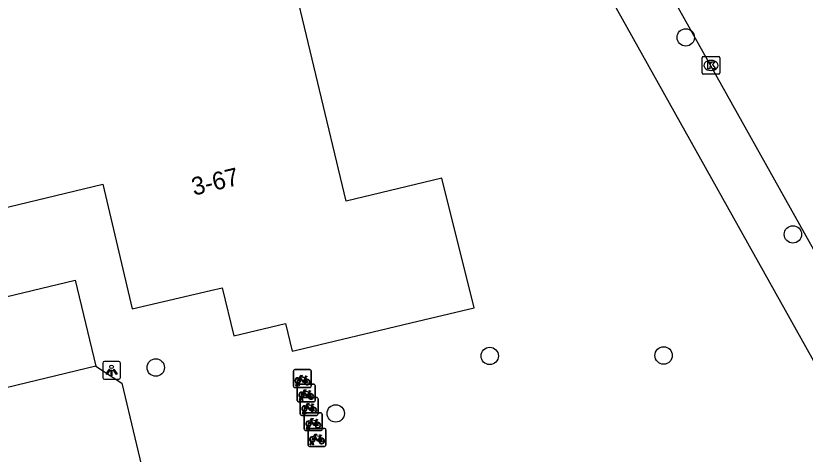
# Model space of a CAD drawing. Extents: x 158038 to 159242, y 380133 to 381214.
# Drawn here: x 158748.37 to 158792.72, y 380635.01 to 380659.61 of the extents above; entities that cross this region are included whole.
import ezdxf

# ---------------------------------------------------------------- set-up
doc = ezdxf.new("R2010")
doc.units = 0
for name, color, linetype in [('IMGEO_Boom', 7, 'Continuous'), ('IMGEO_Fietsenrek', 7, 'Continuous'), ('IMGEO_Kolk', 7, 'Continuous'), ('IMGEO_Lichtpunt', 7, 'Continuous'), ('IMGEO_Pand', 7, 'Continuous'), ('IMGEO_Pand_nummerreeks', 7, 'Continuous'), ('IMGEO_Parkeervlak_open', 7, 'Continuous'), ('IMGEO_Rijbaan_lokaal_gesloten', 7, 'Continuous'), ('IMGEO_Rijbaan_lokaal_open', 7, 'Continuous'), ('IMGEO_Voetpad_open', 7, 'Continuous')]:
    doc.layers.add(name, color=color, linetype=linetype)

msp = doc.modelspace()

# ---------------------------------------------------------------- linework, layer by layer
at = {"layer": 'IMGEO_Boom'}
for centre in [(158786.01, 380658.397), (158792.026, 380647.343), (158774.997, 380640.525), (158784.763, 380640.551), (158756.235, 380639.874), (158766.344, 380637.298)]:
    msp.add_circle(centre, 0.489, dxfattribs=at)
at = {"layer": 'IMGEO_Fietsenrek'}
for p, q in [((158763.972, 380638.83), (158763.972, 380639.671)), ((158763.972, 380639.671), (158763.972, 380638.83)), ((158764.047, 380639.755), (158764.888, 380639.755)), ((158764.888, 380639.755), (158764.047, 380639.755)), ((158764.972, 380639.68), (158764.972, 380638.839)), ((158764.972, 380638.839), (158764.972, 380639.68)), ((158764.659, 380639.304), (158764.695, 380639.209)), ((158764.897, 380638.755), (158764.056, 380638.755)), ((158764.056, 380638.755), (158764.897, 380638.755)), ((158764.099, 380638.839), (158764.138, 380638.999)), ((158764.133, 380638.839), (158764.099, 380638.839)), ((158764.168, 380638.987), (158764.133, 380638.839)), ((158764.184, 380638.024), (158764.184, 380638.865)), ((158764.184, 380638.865), (158764.184, 380638.024)), ((158764.21, 380639.011), (158764.209, 380639.015)), ((158764.251, 380638.839), (158764.217, 380638.981)), ((158764.241, 380639.022), (158764.242, 380639.015)), ((158764.249, 380638.985), (158764.284, 380638.839)), ((158764.284, 380638.839), (158764.251, 380638.839)), ((158764.259, 380638.949), (158765.1, 380638.949)), ((158765.1, 380638.949), (158764.259, 380638.949)), ((158765.184, 380638.874), (158765.184, 380638.033)), ((158765.184, 380638.033), (158765.184, 380638.874)), ((158764.871, 380638.498), (158764.907, 380638.403)), ((158765.109, 380637.949), (158764.268, 380637.949)), ((158764.268, 380637.949), (158765.109, 380637.949)), ((158764.311, 380638.033), (158764.35, 380638.193)), ((158764.345, 380638.033), (158764.311, 380638.033)), ((158764.38, 380638.181), (158764.345, 380638.033)), ((158764.351, 380637.263), (158764.351, 380638.104)), ((158764.351, 380638.104), (158764.351, 380637.263)), ((158764.422, 380638.205), (158764.421, 380638.209)), ((158764.426, 380638.188), (158765.267, 380638.188)), ((158765.267, 380638.188), (158764.426, 380638.188)), ((158764.463, 380638.033), (158764.429, 380638.175)), ((158764.453, 380638.216), (158764.454, 380638.209)), ((158764.461, 380638.179), (158764.496, 380638.033)), ((158764.496, 380638.033), (158764.463, 380638.033)), ((158765.351, 380638.113), (158765.351, 380637.272)), ((158765.351, 380637.272), (158765.351, 380638.113)), ((158764.478, 380637.272), (158764.517, 380637.432)), ((158764.547, 380637.42), (158764.512, 380637.272)), ((158764.589, 380637.444), (158764.588, 380637.448)), ((158764.63, 380637.272), (158764.596, 380637.414)), ((158764.62, 380637.455), (158764.621, 380637.448)), ((158764.628, 380637.418), (158764.663, 380637.272)), ((158765.038, 380637.737), (158765.074, 380637.642)), ((158765.276, 380637.188), (158764.435, 380637.188)), ((158764.435, 380637.188), (158765.276, 380637.188)), ((158764.512, 380637.272), (158764.478, 380637.272)), ((158764.577, 380636.409), (158764.577, 380637.25)), ((158764.577, 380637.25), (158764.577, 380636.409)), ((158764.663, 380637.272), (158764.63, 380637.272)), ((158764.652, 380637.334), (158765.493, 380637.334)), ((158765.493, 380637.334), (158764.652, 380637.334)), ((158765.577, 380637.259), (158765.577, 380636.418)), ((158765.577, 380636.418), (158765.577, 380637.259)), ((158764.704, 380636.418), (158764.743, 380636.578)), ((158764.773, 380636.566), (158764.738, 380636.418)), ((158764.815, 380636.59), (158764.814, 380636.594)), ((158764.856, 380636.418), (158764.822, 380636.56)), ((158764.846, 380636.601), (158764.847, 380636.594)), ((158764.854, 380636.564), (158764.889, 380636.418)), ((158765.264, 380636.883), (158765.3, 380636.788)), ((158765.502, 380636.334), (158764.661, 380636.334)), ((158764.661, 380636.334), (158765.502, 380636.334)), ((158764.738, 380636.418), (158764.704, 380636.418)), ((158764.787, 380635.527), (158764.787, 380636.368)), ((158764.787, 380636.368), (158764.787, 380635.527)), ((158764.889, 380636.418), (158764.856, 380636.418)), ((158764.862, 380636.452), (158765.703, 380636.452)), ((158765.703, 380636.452), (158764.862, 380636.452)), ((158765.787, 380636.377), (158765.787, 380635.536)), ((158765.787, 380635.536), (158765.787, 380636.377)), ((158764.914, 380635.536), (158764.953, 380635.696)), ((158764.983, 380635.684), (158764.948, 380635.536)), ((158765.025, 380635.708), (158765.024, 380635.712)), ((158765.066, 380635.536), (158765.032, 380635.678)), ((158765.056, 380635.719), (158765.057, 380635.712)), ((158765.064, 380635.682), (158765.099, 380635.536)), ((158765.474, 380636.001), (158765.51, 380635.906)), ((158765.712, 380635.452), (158764.871, 380635.452)), ((158764.871, 380635.452), (158765.712, 380635.452)), ((158764.948, 380635.536), (158764.914, 380635.536)), ((158765.099, 380635.536), (158765.066, 380635.536))]:
    msp.add_line(p, q, dxfattribs=at)
for points in [[(158764.306, 380639.229), (158764.254, 380639.139), (158764.214, 380639.114), (158764.215, 380639.161), (158764.27, 380639.255)], [(158764.285, 380639.281), (158764.38, 380639.445), (158764.466, 380639.431), (158764.468, 380639.422), (158764.412, 380639.411), (158764.385, 380639.366), (158764.641, 380639.325)], [(158764.581, 380639.037), (158764.531, 380639.037), (158764.34, 380639.288), (158764.321, 380639.256)], [(158764.628, 380639.3), (158764.371, 380639.341), (158764.354, 380639.312), (158764.521, 380639.092), (158764.628, 380639.3)], [(158764.676, 380639.202), (158764.646, 380639.279), (158764.537, 380639.061), (158764.58, 380639.061)], [(158764.61, 380639.061), (158764.73, 380639.06), (158764.686, 380639.174)], [(158764.706, 380639.181), (158764.761, 380639.036), (158764.611, 380639.036)], [(158764.641, 380639.325), (158764.666, 380639.374), (158764.66, 380639.378), (158764.637, 380639.382), (158764.625, 380639.389), (158764.624, 380639.392), (158764.626, 380639.397), (158764.721, 380639.382), (158764.723, 380639.372), (158764.713, 380639.359), (158764.701, 380639.353), (158764.687, 380639.359), (158764.659, 380639.304)], [(158764.518, 380638.423), (158764.466, 380638.333), (158764.426, 380638.308), (158764.427, 380638.355), (158764.482, 380638.449)], [(158764.497, 380638.475), (158764.592, 380638.639), (158764.678, 380638.625), (158764.68, 380638.616), (158764.624, 380638.605), (158764.597, 380638.56), (158764.853, 380638.519)], [(158764.793, 380638.231), (158764.743, 380638.231), (158764.552, 380638.482), (158764.533, 380638.45)], [(158764.84, 380638.494), (158764.583, 380638.535), (158764.566, 380638.506), (158764.733, 380638.286), (158764.84, 380638.494)], [(158764.888, 380638.396), (158764.858, 380638.473), (158764.749, 380638.255), (158764.792, 380638.255)], [(158764.822, 380638.255), (158764.942, 380638.254), (158764.898, 380638.368)], [(158764.918, 380638.375), (158764.973, 380638.23), (158764.823, 380638.23)], [(158764.853, 380638.519), (158764.878, 380638.568), (158764.872, 380638.572), (158764.849, 380638.576), (158764.837, 380638.583), (158764.836, 380638.586), (158764.838, 380638.591), (158764.933, 380638.576), (158764.935, 380638.566), (158764.925, 380638.553), (158764.913, 380638.547), (158764.899, 380638.553), (158764.871, 380638.498)], [(158764.664, 380637.714), (158764.759, 380637.878), (158764.845, 380637.864), (158764.847, 380637.855), (158764.791, 380637.844), (158764.764, 380637.799), (158765.02, 380637.758)], [(158765.02, 380637.758), (158765.045, 380637.807), (158765.039, 380637.811), (158765.016, 380637.815), (158765.004, 380637.822), (158765.003, 380637.825), (158765.005, 380637.83), (158765.1, 380637.815), (158765.102, 380637.805), (158765.092, 380637.792), (158765.08, 380637.786), (158765.066, 380637.792), (158765.038, 380637.737)], [(158764.685, 380637.662), (158764.633, 380637.572), (158764.593, 380637.547), (158764.594, 380637.594), (158764.649, 380637.688)], [(158764.96, 380637.47), (158764.91, 380637.47), (158764.719, 380637.721), (158764.7, 380637.689)], [(158765.007, 380637.733), (158764.75, 380637.774), (158764.733, 380637.745), (158764.9, 380637.525), (158765.007, 380637.733)], [(158765.055, 380637.635), (158765.025, 380637.712), (158764.916, 380637.494), (158764.959, 380637.494)], [(158764.989, 380637.494), (158765.109, 380637.493), (158765.065, 380637.607)], [(158765.085, 380637.614), (158765.14, 380637.469), (158764.99, 380637.469)], [(158764.89, 380636.86), (158764.985, 380637.024), (158765.071, 380637.01), (158765.073, 380637.001), (158765.017, 380636.99), (158764.99, 380636.945), (158765.246, 380636.904)], [(158765.233, 380636.879), (158764.976, 380636.92), (158764.959, 380636.891), (158765.126, 380636.671), (158765.233, 380636.879)], [(158765.246, 380636.904), (158765.271, 380636.953), (158765.265, 380636.957), (158765.242, 380636.961), (158765.23, 380636.968), (158765.229, 380636.971), (158765.231, 380636.976), (158765.326, 380636.961), (158765.328, 380636.951), (158765.318, 380636.938), (158765.306, 380636.932), (158765.292, 380636.938), (158765.264, 380636.883)], [(158764.911, 380636.808), (158764.859, 380636.718), (158764.819, 380636.693), (158764.82, 380636.74), (158764.875, 380636.834)], [(158765.186, 380636.616), (158765.136, 380636.616), (158764.945, 380636.867), (158764.926, 380636.835)], [(158765.281, 380636.781), (158765.251, 380636.858), (158765.142, 380636.64), (158765.185, 380636.64)], [(158765.215, 380636.64), (158765.335, 380636.639), (158765.291, 380636.753)], [(158765.311, 380636.76), (158765.366, 380636.615), (158765.216, 380636.615)], [(158765.1, 380635.978), (158765.195, 380636.142), (158765.281, 380636.128), (158765.283, 380636.119), (158765.227, 380636.108), (158765.2, 380636.063), (158765.456, 380636.022)], [(158765.443, 380635.997), (158765.186, 380636.038), (158765.169, 380636.009), (158765.336, 380635.789), (158765.443, 380635.997)], [(158765.456, 380636.022), (158765.481, 380636.071), (158765.475, 380636.075), (158765.452, 380636.079), (158765.44, 380636.086), (158765.439, 380636.089), (158765.441, 380636.094), (158765.536, 380636.079), (158765.538, 380636.069), (158765.528, 380636.056), (158765.516, 380636.05), (158765.502, 380636.056), (158765.474, 380636.001)], [(158765.121, 380635.926), (158765.069, 380635.836), (158765.029, 380635.811), (158765.03, 380635.858), (158765.085, 380635.952)], [(158765.396, 380635.734), (158765.346, 380635.734), (158765.155, 380635.985), (158765.136, 380635.953)], [(158765.491, 380635.899), (158765.461, 380635.976), (158765.352, 380635.758), (158765.395, 380635.758)], [(158765.425, 380635.758), (158765.545, 380635.757), (158765.501, 380635.871)], [(158765.521, 380635.878), (158765.576, 380635.733), (158765.426, 380635.733)]]:
    msp.add_lwpolyline(points, dxfattribs=at)
for centre, radius, start, end in [((158764.05, 380639.677), 0.0779, 92.4484, 184.2845), ((158764.05, 380639.677), 0.0779, 92.4484, 184.2845), ((158764.894, 380639.677), 0.0779, 2.4484, 94.2845), ((158764.894, 380639.677), 0.0779, 2.4484, 94.2845), ((158764.212, 380639.14), 0.159, 62.6766, 242.1369), ((158764.212, 380639.14), 0.129, 63.3192, 238.903), ((158764.212, 380639.14), 0.129, 283.6043, 43.4302), ((158764.212, 380639.14), 0.159, 283.5766, 46.6042), ((158764.739, 380639.056), 0.159, 113.3408, 178.3217), ((158764.739, 380639.056), 0.159, 187.0065, 105.7708), ((158764.739, 380639.056), 0.129, 113.923, 177.9556), ((158764.739, 380639.056), 0.129, 188.6715, 104.5883), ((158764.05, 380638.833), 0.0779, 182.4484, 274.2845), ((158764.05, 380638.833), 0.0779, 182.4484, 274.2845), ((158764.192, 380639.011), 0.0499, 12.8025, 158.6934), ((158764.212, 380639.14), 0.159, 253.9967, 271.7867), ((158764.192, 380639.011), 0.0174, 12.8025, 163.4502), ((158764.212, 380639.14), 0.129, 253.415, 269.0204), ((158764.262, 380638.871), 0.0779, 92.4484, 184.2845), ((158764.262, 380638.871), 0.0779, 92.4484, 184.2845), ((158764.894, 380638.833), 0.0779, 272.4484, 4.2845), ((158764.894, 380638.833), 0.0779, 272.4484, 4.2845), ((158765.106, 380638.871), 0.0779, 2.4484, 94.2845), ((158765.106, 380638.871), 0.0779, 2.4484, 94.2845), ((158764.424, 380638.334), 0.159, 62.6766, 242.1369), ((158764.424, 380638.334), 0.129, 63.3192, 238.903), ((158764.404, 380638.205), 0.0499, 12.8025, 158.6934), ((158764.424, 380638.334), 0.129, 283.6043, 43.4302), ((158764.424, 380638.334), 0.159, 283.5766, 46.6042), ((158764.951, 380638.25), 0.159, 113.3408, 178.3217), ((158764.951, 380638.25), 0.159, 187.0065, 105.7708), ((158764.951, 380638.25), 0.129, 113.923, 177.9556), ((158764.951, 380638.25), 0.129, 188.6715, 104.5883), ((158764.262, 380638.027), 0.0779, 182.4484, 274.2845), ((158764.262, 380638.027), 0.0779, 182.4484, 274.2845), ((158764.429, 380638.11), 0.0779, 92.4484, 184.2845), ((158764.429, 380638.11), 0.0779, 92.4484, 184.2845), ((158764.424, 380638.334), 0.159, 253.9967, 271.7867), ((158764.404, 380638.205), 0.0174, 12.8025, 163.4502), ((158764.424, 380638.334), 0.129, 253.415, 269.0204), ((158765.106, 380638.027), 0.0779, 272.4484, 4.2845), ((158765.106, 380638.027), 0.0779, 272.4484, 4.2845), ((158765.273, 380638.11), 0.0779, 2.4484, 94.2845), ((158765.273, 380638.11), 0.0779, 2.4484, 94.2845), ((158764.591, 380637.573), 0.159, 62.6766, 242.1369), ((158764.591, 380637.573), 0.129, 63.3192, 238.903), ((158764.571, 380637.444), 0.0499, 12.8025, 158.6934), ((158764.591, 380637.573), 0.159, 253.9967, 271.7867), ((158764.571, 380637.444), 0.0174, 12.8025, 163.4502), ((158764.591, 380637.573), 0.129, 253.415, 269.0204), ((158764.591, 380637.573), 0.129, 283.6043, 43.4302), ((158764.591, 380637.573), 0.159, 283.5766, 46.6042), ((158765.118, 380637.489), 0.159, 113.3408, 178.3217), ((158765.118, 380637.489), 0.159, 187.0065, 105.7708), ((158765.118, 380637.489), 0.129, 113.923, 177.9556), ((158765.118, 380637.489), 0.129, 188.6715, 104.5883), ((158764.429, 380637.266), 0.0779, 182.4484, 274.2845), ((158764.429, 380637.266), 0.0779, 182.4484, 274.2845), ((158764.655, 380637.256), 0.0779, 92.4484, 184.2845), ((158764.655, 380637.256), 0.0779, 92.4484, 184.2845), ((158765.273, 380637.266), 0.0779, 272.4484, 4.2845), ((158765.273, 380637.266), 0.0779, 272.4484, 4.2845), ((158765.499, 380637.256), 0.0779, 2.4484, 94.2845), ((158765.499, 380637.256), 0.0779, 2.4484, 94.2845), ((158764.817, 380636.719), 0.159, 62.6766, 242.1369), ((158764.817, 380636.719), 0.129, 63.3192, 238.903), ((158764.797, 380636.59), 0.0499, 12.8025, 158.6934), ((158764.817, 380636.719), 0.159, 253.9967, 271.7867), ((158764.797, 380636.59), 0.0174, 12.8025, 163.4502), ((158764.817, 380636.719), 0.129, 253.415, 269.0204), ((158764.817, 380636.719), 0.129, 283.6043, 43.4302), ((158764.817, 380636.719), 0.159, 283.5766, 46.6042), ((158765.344, 380636.635), 0.159, 113.3408, 178.3217), ((158765.344, 380636.635), 0.159, 187.0065, 105.7708), ((158765.344, 380636.635), 0.129, 113.923, 177.9556), ((158765.344, 380636.635), 0.129, 188.6715, 104.5883), ((158764.655, 380636.412), 0.0779, 182.4484, 274.2845), ((158764.655, 380636.412), 0.0779, 182.4484, 274.2845), ((158764.865, 380636.374), 0.0779, 92.4484, 184.2845), ((158764.865, 380636.374), 0.0779, 92.4484, 184.2845), ((158765.499, 380636.412), 0.0779, 272.4484, 4.2845), ((158765.499, 380636.412), 0.0779, 272.4484, 4.2845), ((158765.709, 380636.374), 0.0779, 2.4484, 94.2845), ((158765.709, 380636.374), 0.0779, 2.4484, 94.2845), ((158765.027, 380635.837), 0.159, 62.6766, 242.1369), ((158765.027, 380635.837), 0.129, 63.3192, 238.903), ((158765.007, 380635.708), 0.0499, 12.8025, 158.6934), ((158765.027, 380635.837), 0.159, 253.9967, 271.7867), ((158765.007, 380635.708), 0.0174, 12.8025, 163.4502), ((158765.027, 380635.837), 0.129, 253.415, 269.0204), ((158765.027, 380635.837), 0.129, 283.6043, 43.4302), ((158765.027, 380635.837), 0.159, 283.5766, 46.6042), ((158765.554, 380635.753), 0.159, 113.3408, 178.3217), ((158765.554, 380635.753), 0.159, 187.0065, 105.7708), ((158765.554, 380635.753), 0.129, 113.923, 177.9556), ((158765.554, 380635.753), 0.129, 188.6715, 104.5883), ((158764.865, 380635.53), 0.0779, 182.4484, 274.2845), ((158764.865, 380635.53), 0.0779, 182.4484, 274.2845), ((158765.709, 380635.53), 0.0779, 272.4484, 4.2845), ((158765.709, 380635.53), 0.0779, 272.4484, 4.2845)]:
    msp.add_arc(centre, radius, start, end, dxfattribs=at)
at = {"layer": 'IMGEO_Kolk'}
for p, q in [((158787.001, 380657.328), (158787.853, 380657.328)), ((158786.926, 380656.402), (158786.926, 380657.254)), ((158787.414, 380657.108), (158787.439, 380657.108)), ((158787.927, 380657.254), (158787.927, 380656.402)), ((158787.437, 380656.548), (158787.412, 380656.548)), ((158787.853, 380656.328), (158787.001, 380656.328))]:
    msp.add_line(p, q, dxfattribs=at)
for points in [[(158787.001, 380657.328), (158787.853, 380657.328)], [(158786.926, 380656.402), (158786.926, 380657.254)], [(158787.247, 380657.028), (158787.37, 380657.028), (158787.37, 380656.877), (158787.5, 380657.028), (158787.664, 380657.028), (158787.518, 380656.877), (158787.671, 380656.628), (158787.519, 380656.628), (158787.434, 380656.792), (158787.37, 380656.725), (158787.37, 380656.628), (158787.247, 380656.628), (158787.247, 380657.028)], [(158787.927, 380657.254), (158787.927, 380656.402)], [(158787.853, 380656.328), (158787.001, 380656.328)]]:
    msp.add_lwpolyline(points, dxfattribs=at)
for centre, start, end in [((158787.003, 380657.252), 91.552, 178.448), ((158787.003, 380657.252), 91.552, 178.448), ((158787.851, 380657.252), 1.552, 88.448), ((158787.851, 380657.252), 1.552, 88.448), ((158787.003, 380656.404), 181.552, 268.448), ((158787.003, 380656.404), 181.552, 268.448), ((158787.851, 380656.404), 271.552, 358.448), ((158787.851, 380656.404), 271.552, 358.448)]:
    msp.add_arc(centre, 0.0765, start, end, dxfattribs=at)
for centre, major_axis, ratio, start_param, end_param in [((158787.413, 380656.828), (-0.387, 0.002), 0.722429, 4.712389, 7.853982), ((158787.438, 380656.828), (-0.39, 0.002), 0.717154, 1.570796, 4.712389)]:
    msp.add_ellipse(centre, major_axis=major_axis, ratio=ratio, start_param=start_param, end_param=end_param, dxfattribs=at)
at = {"layer": 'IMGEO_Lichtpunt'}
for p, q in [((158753.252, 380640.118), (158753.252, 380639.311)), ((158753.252, 380640.118), (158753.252, 380639.311)), ((158754.154, 380640.213), (158753.346, 380640.213)), ((158754.154, 380640.213), (158753.346, 380640.213)), ((158754.248, 380639.311), (158754.248, 380640.118)), ((158754.248, 380639.311), (158754.248, 380640.118)), ((158753.346, 380639.217), (158754.154, 380639.217)), ((158753.346, 380639.217), (158754.154, 380639.217))]:
    msp.add_line(p, q, dxfattribs=at)
for points in [[(158753.626, 380639.782), (158753.665, 380639.754), (158753.477, 380639.492), (158753.439, 380639.519), (158753.626, 380639.782)], [(158753.728, 380639.734), (158753.775, 380639.734), (158753.775, 380639.412), (158753.728, 380639.412), (158753.728, 380639.734)], [(158753.838, 380639.754), (158753.876, 380639.781), (158754.063, 380639.519), (158754.024, 380639.491), (158753.838, 380639.754)]]:
    msp.add_lwpolyline(points, dxfattribs=at)
msp.add_circle((158753.751, 380639.916), 0.0994, dxfattribs=at)
for centre, start, end in [((158753.346, 380640.118), 90, 180), ((158753.346, 380640.118), 90, 180), ((158754.154, 380640.118), 0, 90), ((158754.154, 380640.118), 0, 90), ((158753.346, 380639.311), 180, 270), ((158753.346, 380639.311), 180, 270), ((158754.154, 380639.311), 270, 0), ((158754.154, 380639.311), 270, 360)]:
    msp.add_arc(centre, 0.0946, start, end, dxfattribs=at)
at = {"layer": 'IMGEO_Pand'}
msp.add_lwpolyline([(158751.151, 380668.003), (158749.829, 380667.687), (158747.525, 380667.136), (158748.201, 380664.308), (158742.958, 380663.054), (158746.409, 380648.526), (158753.263, 380650.155), (158754.916, 380643.164), (158759.304, 380644.196), (158759.971, 380644.353), (158760.612, 380641.658), (158763.53, 380642.351), (158763.893, 380640.79), (158764.132, 380640.847), (158770.554, 380642.378), (158774.126, 380643.23), (158772.296, 380650.501), (158766.929, 380649.218), (158761.824, 380670.556), (158752.743, 380668.384)], dxfattribs=at)
at = {"layer": 'IMGEO_Parkeervlak_open'}
msp.add_lwpolyline([(158738.144, 380637.341), (158738.112, 380637.512), (158737.199, 380641.296), (158751.71, 380644.785), (158752.862, 380639.943)], dxfattribs=at)
at = {"layer": 'IMGEO_Rijbaan_lokaal_gesloten'}
msp.add_lwpolyline([(158810.02, 380616.484), (158772.877, 380682.742)], dxfattribs=at)
at = {"layer": 'IMGEO_Rijbaan_lokaal_open'}
for points in [[(158752.862, 380639.943), (158738.352, 380636.449), (158738.144, 380637.341)], [(158752.862, 380639.943), (158754.319, 380638.999), (158755.789, 380632.859), (158754.836, 380632.646)]]:
    msp.add_lwpolyline(points, dxfattribs=at)
at = {"layer": 'IMGEO_Voetpad_open'}
msp.add_lwpolyline([(158769.672, 380682.252), (158793.972, 380638.844), (158795.053, 380636.914), (158807.529, 380614.627)], dxfattribs=at)

# ---------------------------------------------------------------- texts
at = {"layer": 'IMGEO_Pand_nummerreeks'}
msp.add_text('3-67', height=1, rotation=13.4656, dxfattribs=at).set_placement((158758.376, 380649.515))

doc.saveas('drawing.dxf')
